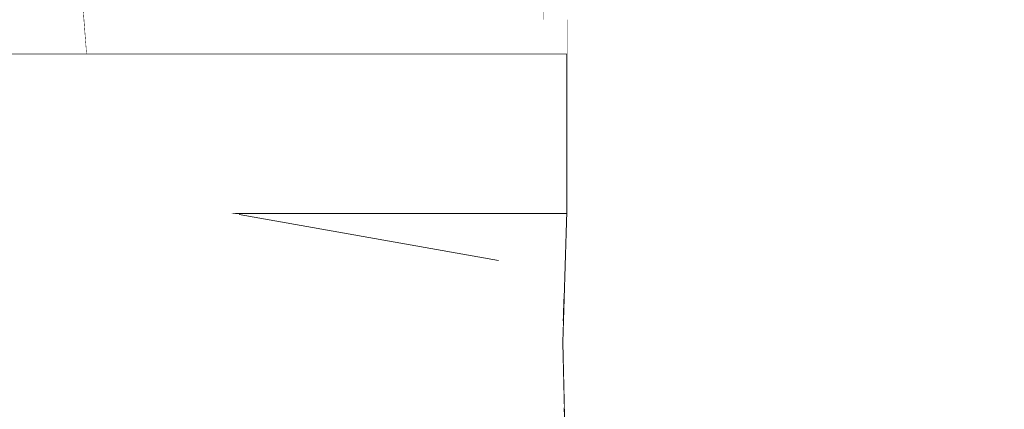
# Model space of a CAD drawing. Header units: millimetres. Extents: x -30280 to 309309, y -17460 to 4378.
# Tile 728 of 1056: x 247469 to 247623, y -12796 to -12735. Entities that reach past the tile are written whole.
import ezdxf

# ---------------------------------------------------------------- set-up
doc = ezdxf.new("R2010")
doc.units = ezdxf.units.MM
doc.header["$MEASUREMENT"] = 0
doc.linetypes.add('Wipeout_Contour', pattern=[1000, 0, -1000])
doc.layers.add('Nuevo_09_EI_Mobiliari general', color=7, linetype='Continuous')
doc.layers.add('Nuevo_Ventanas Archicad', color=7, linetype='Continuous')
doc.layers.add('Nuevo_09_EI_Mobiliari general_Pluma_Nº__1', color=7, linetype='Continuous', lineweight=5)

# ---------------------------------------------------------------- blocks, each defined once
blk = doc.blocks.new('Elem Sección_535_6', base_point=(235890.59, -13459.98))
at = {"color": 254, "linetype": 'Wipeout_Contour', "lineweight": 0, "ltscale": 1981122.303489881}
blk.add_wipeout([(246695.06, -12764.98), (247456.47, -12764.98), (247479.47, -12761.67), (247502.41, -12764.98), (247554.84, -12764.98), (247554.85, -12764.61), (247554.85, -12739.98), (246695.06, -12739.98)], dxfattribs=at).dxf.layer = 'Nuevo_09_EI_Mobiliari general'
at = {"layer": 'Nuevo_09_EI_Mobiliari general_Pluma_Nº__1', "color": 7, "linetype": 'Continuous', "lineweight": 5}
blk.add_line((247554.85, -12739.98), (246695.06, -12739.98), dxfattribs=at)
at = {"color": 254, "linetype": 'Wipeout_Contour', "lineweight": 0, "ltscale": 7433274.861922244}
blk.add_wipeout([(246697.22, -12764.98), (246697.22, -13099.98), (247577.01, -13099.98), (247577.01, -13054.4), (247579.36, -13051.75), (247614.56, -13051.75), (247614.85, -13050.68), (247522.11, -13050.68), (247515.29, -13047.65), (247514.58, -13045.81), (247511.15, -13045.97), (247504.32, -13046.05), (247496.68, -13045.97), (247490.27, -13045.77), (247486.81, -13045.5), (247475.77, -12877.64), (247476.19, -12877.37), (247478.64, -12877.26), (247475.1, -12821.95), (247472.89, -12822.24), (247451.9, -12819.6), (247435.98, -12812.4), (247429.41, -12802.57), (247426.78, -12794.86), (247425.93, -12793.59), (247431.18, -12782.2), (247437.57, -12774.67), (247437.6, -12774.62), (247455.32, -12765.14), (247456.47, -12764.98)], dxfattribs=at).dxf.layer = 'Nuevo_09_EI_Mobiliari general'
at = {"color": 254, "linetype": 'Wipeout_Contour', "lineweight": 0, "ltscale": 1239304.661327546}
blk.add_wipeout([(247554.84, -12764.98), (247502.41, -12764.98), (247503.56, -12765.14), (247544.12, -12772.37), (247554.43, -12777.92)], dxfattribs=at).dxf.layer = 'Nuevo_09_EI_Mobiliari general'
at = {"layer": 'Nuevo_09_EI_Mobiliari general_Pluma_Nº__1', "color": 7, "linetype": 'Continuous', "lineweight": 5}
blk.add_line((247554.84, -12764.98), (247502.41, -12764.98), dxfattribs=at)
blk = doc.blocks.new('Elem Sección_536_6', base_point=(235890.59, -13459.98))
at = {"color": 254, "linetype": 'Wipeout_Contour', "lineweight": 0, "ltscale": 991828.473649}
blk.add_wipeout([(247667.96, -12734.65), (247667.96, -12699.03), (247593.65, -12699.03), (247593.65, -12734.65)], dxfattribs=at).dxf.layer = 'Nuevo_09_EI_Mobiliari general'
at = {"color": 254, "linetype": 'Wipeout_Contour', "lineweight": 0, "ltscale": 991363.381822}
blk.add_wipeout([(247503.56, -12765.14), (247479.47, -12761.67), (247520.02, -12768.91), (247544.12, -12772.37)], dxfattribs=at).dxf.layer = 'Nuevo_09_EI_Mobiliari general'
at = {"color": 254, "linetype": 'Wipeout_Contour', "lineweight": 0, "ltscale": 991140.881966}
blk.add_wipeout([(247431.05, -12787.56), (247437.42, -12800.51), (247477.98, -12807.74), (247471.6, -12794.79)], dxfattribs=at).dxf.layer = 'Nuevo_09_EI_Mobiliari general'
at = {"color": 254, "linetype": 'Wipeout_Contour', "lineweight": 0, "ltscale": 991631.803328}
blk.add_wipeout([(247593.65, -12734.65), (247593.65, -12699.03), (247569.49, -12699.03), (247569.49, -12734.65)], dxfattribs=at).dxf.layer = 'Nuevo_09_EI_Mobiliari general'
at = {"color": 254, "linetype": 'Wipeout_Contour', "lineweight": 0, "ltscale": 991138.562721}
blk.add_wipeout([(247437.6, -12774.62), (247431.05, -12787.56), (247471.6, -12794.79), (247478.15, -12781.85)], dxfattribs=at).dxf.layer = 'Nuevo_09_EI_Mobiliari general'
at = {"color": 254, "linetype": 'Wipeout_Contour', "lineweight": 0, "ltscale": 991554.079618}
blk.add_wipeout([(247554.73, -12699.03), (247554.73, -12734.65), (247569.49, -12734.65), (247569.49, -12699.03)], dxfattribs=at).dxf.layer = 'Nuevo_09_EI_Mobiliari general'
at = {"color": 254, "linetype": 'Wipeout_Contour', "lineweight": 0, "ltscale": 991184.734669}
blk.add_wipeout([(247455.32, -12765.14), (247437.6, -12774.62), (247478.15, -12781.85), (247495.88, -12772.37)], dxfattribs=at).dxf.layer = 'Nuevo_09_EI_Mobiliari general'
at = {"color": 254, "linetype": 'Wipeout_Contour', "lineweight": 0, "ltscale": 991517.557295}
blk.add_wipeout([(247554.73, -12734.65), (247554.73, -12699.03), (247551.21, -12699.03), (247551.21, -12734.65)], dxfattribs=at).dxf.layer = 'Nuevo_09_EI_Mobiliari general'
at = {"color": 254, "linetype": 'Wipeout_Contour', "lineweight": 0, "ltscale": 991267.024771}
blk.add_wipeout([(247479.47, -12761.67), (247455.32, -12765.14), (247495.88, -12772.37), (247520.02, -12768.91)], dxfattribs=at).dxf.layer = 'Nuevo_09_EI_Mobiliari general'
at = {"layer": 'Nuevo_09_EI_Mobiliari general_Pluma_Nº__1', "color": 7, "linetype": 'Continuous', "lineweight": 5}
blk.add_line((247551.21, -12734.65), (247551.21, -12699.03), dxfattribs=at)
at = {"color": 254, "linetype": 'Wipeout_Contour', "lineweight": 0, "ltscale": 743651.249461}
blk.add_wipeout([(247554.85, -12734.65), (247554.85, -12764.61), (247555.96, -12764.61)], dxfattribs=at).dxf.layer = 'Nuevo_09_EI_Mobiliari general'
at = {"color": 254, "linetype": 'Wipeout_Contour', "lineweight": 0, "ltscale": 743649.763841}
blk.add_wipeout([(247555.96, -12764.61), (247555.96, -12734.65), (247554.85, -12734.65)], dxfattribs=at).dxf.layer = 'Nuevo_09_EI_Mobiliari general'
at = {"color": 254, "linetype": 'Wipeout_Contour', "lineweight": 0, "ltscale": 743679.864974}
blk.add_wipeout([(247555.96, -12764.61), (247582.4, -12764.61), (247555.96, -12734.65)], dxfattribs=at).dxf.layer = 'Nuevo_09_EI_Mobiliari general'
at = {"color": 254, "linetype": 'Wipeout_Contour', "lineweight": 0, "ltscale": 743703.677959}
blk.add_wipeout([(247582.4, -12734.65), (247555.96, -12734.65), (247582.4, -12764.61)], dxfattribs=at).dxf.layer = 'Nuevo_09_EI_Mobiliari general'
at = {"color": 254, "linetype": 'Wipeout_Contour', "lineweight": 0, "ltscale": 743761.614084}
blk.add_wipeout([(247582.4, -12734.65), (247582.4, -12764.61), (247611.37, -12764.61)], dxfattribs=at).dxf.layer = 'Nuevo_09_EI_Mobiliari general'
at = {"color": 254, "linetype": 'Wipeout_Contour', "lineweight": 0, "ltscale": 743653.04909}
blk.add_wipeout([(247554.85, -12764.61), (247554.2, -12785.13), (247555.29, -12786.44)], dxfattribs=at).dxf.layer = 'Nuevo_09_EI_Mobiliari general'
at = {"color": 254, "linetype": 'Wipeout_Contour', "lineweight": 0, "ltscale": 743787.963822}
blk.add_wipeout([(247611.37, -12764.61), (247611.37, -12734.65), (247582.4, -12734.65)], dxfattribs=at).dxf.layer = 'Nuevo_09_EI_Mobiliari general'
at = {"color": 254, "linetype": 'Wipeout_Contour', "lineweight": 0, "ltscale": 743653.906456}
blk.add_wipeout([(247555.29, -12786.44), (247555.96, -12764.61), (247554.85, -12764.61)], dxfattribs=at).dxf.layer = 'Nuevo_09_EI_Mobiliari general'
at = {"color": 254, "linetype": 'Wipeout_Contour', "lineweight": 0, "ltscale": 743832.55793}
blk.add_wipeout([(247611.37, -12734.65), (247611.37, -12764.61), (247624.45, -12764.61)], dxfattribs=at).dxf.layer = 'Nuevo_09_EI_Mobiliari general'
at = {"color": 254, "linetype": 'Wipeout_Contour', "lineweight": 0, "ltscale": 743682.395564}
blk.add_wipeout([(247555.29, -12786.44), (247581.69, -12789.35), (247555.96, -12764.61)], dxfattribs=at).dxf.layer = 'Nuevo_09_EI_Mobiliari general'
at = {"layer": 'Nuevo_09_EI_Mobiliari general_Pluma_Nº__1', "color": 7, "linetype": 'Continuous', "lineweight": 5}
blk.add_line((247554.85, -12734.65), (247554.85, -12764.61), dxfattribs=at)
at = {"color": 254, "linetype": 'Wipeout_Contour', "lineweight": 0, "ltscale": 743843.029339}
blk.add_wipeout([(247624.45, -12764.61), (247624.45, -12734.65), (247611.37, -12734.65)], dxfattribs=at).dxf.layer = 'Nuevo_09_EI_Mobiliari general'
at = {"color": 254, "linetype": 'Wipeout_Contour', "lineweight": 0, "ltscale": 743707.352642}
blk.add_wipeout([(247555.96, -12764.61), (247581.69, -12789.35), (247582.4, -12764.61)], dxfattribs=at).dxf.layer = 'Nuevo_09_EI_Mobiliari general'
at = {"color": 254, "linetype": 'Wipeout_Contour', "lineweight": 0, "ltscale": 743764.30285}
blk.add_wipeout([(247582.4, -12764.61), (247581.69, -12789.35), (247610.65, -12790.49)], dxfattribs=at).dxf.layer = 'Nuevo_09_EI_Mobiliari general'
at = {"color": 254, "linetype": 'Wipeout_Contour', "lineweight": 0, "ltscale": 743658.936393}
blk.add_wipeout([(247554.2, -12785.13), (247555.11, -12821.13), (247556.17, -12819.08)], dxfattribs=at).dxf.layer = 'Nuevo_09_EI_Mobiliari general'
at = {"color": 254, "linetype": 'Wipeout_Contour', "lineweight": 0, "ltscale": 743791.679447}
blk.add_wipeout([(247610.65, -12790.49), (247611.37, -12764.61), (247582.4, -12764.61)], dxfattribs=at).dxf.layer = 'Nuevo_09_EI_Mobiliari general'
at = {"color": 254, "linetype": 'Wipeout_Contour', "lineweight": 0, "ltscale": 743657.184757}
blk.add_wipeout([(247556.17, -12819.08), (247555.29, -12786.44), (247554.2, -12785.13)], dxfattribs=at).dxf.layer = 'Nuevo_09_EI_Mobiliari general'
at = {"color": 254, "linetype": 'Wipeout_Contour', "lineweight": 0, "ltscale": 743835.264806}
blk.add_wipeout([(247611.37, -12764.61), (247610.65, -12790.49), (247623.73, -12790.6)], dxfattribs=at).dxf.layer = 'Nuevo_09_EI_Mobiliari general'
at = {"color": 254, "linetype": 'Wipeout_Contour', "lineweight": 0, "ltscale": 743687.547296}
blk.add_wipeout([(247582.52, -12814.55), (247555.29, -12786.44), (247556.17, -12819.08)], dxfattribs=at).dxf.layer = 'Nuevo_09_EI_Mobiliari general'
at = {"color": 254, "linetype": 'Wipeout_Contour', "lineweight": 0, "ltscale": 743846.779286}
blk.add_wipeout([(247623.73, -12790.6), (247624.45, -12764.61), (247611.37, -12764.61)], dxfattribs=at).dxf.layer = 'Nuevo_09_EI_Mobiliari general'
at = {"color": 254, "linetype": 'Wipeout_Contour', "lineweight": 0, "ltscale": 743710.514521}
blk.add_wipeout([(247555.29, -12786.44), (247582.52, -12814.55), (247581.69, -12789.35)], dxfattribs=at).dxf.layer = 'Nuevo_09_EI_Mobiliari general'
at = {"color": 254, "linetype": 'Wipeout_Contour', "lineweight": 0, "ltscale": 5452584.379180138}
blk.add_wipeout([(247478.15, -12781.85), (247471.6, -12794.79), (247477.98, -12807.74), (247495.57, -12817.21), (247519.67, -12820.68), (247543.81, -12817.21), (247554.86, -12811.31), (247554.85, -12810.8), (247543.46, -12816.88), (247519.67, -12820.3), (247495.93, -12816.88), (247478.59, -12807.55), (247472.31, -12794.79), (247478.77, -12782.04), (247496.23, -12772.7), (247520.02, -12769.29), (247543.76, -12772.7), (247554.41, -12778.44), (247554.43, -12777.92), (247544.12, -12772.37), (247520.02, -12768.91), (247495.88, -12772.37)], dxfattribs=at).dxf.layer = 'Nuevo_09_EI_Mobiliari general'
at = {"color": 254, "linetype": 'Wipeout_Contour', "lineweight": 0, "ltscale": 743768.955783}
blk.add_wipeout([(247581.69, -12789.35), (247582.52, -12814.55), (247611.46, -12812.78)], dxfattribs=at).dxf.layer = 'Nuevo_09_EI_Mobiliari general'
at = {"color": 254, "linetype": 'Wipeout_Contour', "lineweight": 0, "ltscale": 743794.818366}
blk.add_wipeout([(247611.46, -12812.78), (247610.65, -12790.49), (247581.69, -12789.35)], dxfattribs=at).dxf.layer = 'Nuevo_09_EI_Mobiliari general'
at = {"color": 254, "linetype": 'Wipeout_Contour', "lineweight": 0, "ltscale": 743608.921579}
blk.add_wipeout([(247524.69, -12795.66), (247544.78, -12801.98), (247548.04, -12795.54)], dxfattribs=at).dxf.layer = 'Nuevo_09_EI_Mobiliari general'
at = {"color": 254, "linetype": 'Wipeout_Contour', "lineweight": 0, "ltscale": 743839.77385}
blk.add_wipeout([(247610.65, -12790.49), (247611.46, -12812.78), (247624.53, -12812.61)], dxfattribs=at).dxf.layer = 'Nuevo_09_EI_Mobiliari general'
at = {"color": 254, "linetype": 'Wipeout_Contour', "lineweight": 0, "ltscale": 743520.110116}
blk.add_wipeout([(247524.69, -12795.66), (247499.99, -12795.54), (247503.16, -12801.98)], dxfattribs=at).dxf.layer = 'Nuevo_09_EI_Mobiliari general'
at = {"color": 254, "linetype": 'Wipeout_Contour', "lineweight": 0, "ltscale": 743519.57867}
blk.add_wipeout([(247524.69, -12795.66), (247503.25, -12789.09), (247499.99, -12795.54)], dxfattribs=at).dxf.layer = 'Nuevo_09_EI_Mobiliari general'
at = {"color": 254, "linetype": 'Wipeout_Contour', "lineweight": 0, "ltscale": 743849.947026}
blk.add_wipeout([(247624.53, -12812.61), (247623.73, -12790.6), (247610.65, -12790.49)], dxfattribs=at).dxf.layer = 'Nuevo_09_EI_Mobiliari general'
at = {"color": 254, "linetype": 'Wipeout_Contour', "lineweight": 0, "ltscale": 743530.7668}
blk.add_wipeout([(247524.69, -12795.66), (247512.08, -12784.37), (247503.25, -12789.09)], dxfattribs=at).dxf.layer = 'Nuevo_09_EI_Mobiliari general'
at = {"color": 254, "linetype": 'Wipeout_Contour', "lineweight": 0, "ltscale": 743550.700988}
blk.add_wipeout([(247524.69, -12795.66), (247524.1, -12782.65), (247512.08, -12784.37)], dxfattribs=at).dxf.layer = 'Nuevo_09_EI_Mobiliari general'
at = {"color": 254, "linetype": 'Wipeout_Contour', "lineweight": 0, "ltscale": 991292.711542}
blk.add_wipeout([(247499.99, -12795.54), (247480.55, -12795.21), (247486.05, -12806.37), (247503.16, -12801.98)], dxfattribs=at).dxf.layer = 'Nuevo_09_EI_Mobiliari general'
at = {"color": 254, "linetype": 'Wipeout_Contour', "lineweight": 0, "ltscale": 743575.596954}
blk.add_wipeout([(247524.69, -12795.66), (247536.1, -12784.37), (247524.1, -12782.65)], dxfattribs=at).dxf.layer = 'Nuevo_09_EI_Mobiliari general'
at = {"color": 254, "linetype": 'Wipeout_Contour', "lineweight": 0, "ltscale": 991291.170996}
blk.add_wipeout([(247503.25, -12789.09), (247486.21, -12784.04), (247480.55, -12795.21), (247499.99, -12795.54)], dxfattribs=at).dxf.layer = 'Nuevo_09_EI_Mobiliari general'
at = {"color": 254, "linetype": 'Wipeout_Contour', "lineweight": 0, "ltscale": 991322.428156}
blk.add_wipeout([(247512.08, -12784.37), (247501.49, -12775.87), (247486.21, -12784.04), (247503.25, -12789.09)], dxfattribs=at).dxf.layer = 'Nuevo_09_EI_Mobiliari general'
at = {"color": 254, "linetype": 'Wipeout_Contour', "lineweight": 0, "ltscale": 743596.162597}
blk.add_wipeout([(247524.69, -12795.66), (247544.87, -12789.09), (247536.1, -12784.37)], dxfattribs=at).dxf.layer = 'Nuevo_09_EI_Mobiliari general'
at = {"color": 254, "linetype": 'Wipeout_Contour', "lineweight": 0, "ltscale": 991240.842818}
blk.add_wipeout([(247480.55, -12795.21), (247472.31, -12794.79), (247478.59, -12807.55), (247486.05, -12806.37)], dxfattribs=at).dxf.layer = 'Nuevo_09_EI_Mobiliari general'
at = {"color": 254, "linetype": 'Wipeout_Contour', "lineweight": 0, "ltscale": 991378.260661}
blk.add_wipeout([(247524.1, -12782.65), (247522.32, -12772.88), (247501.49, -12775.87), (247512.08, -12784.37)], dxfattribs=at).dxf.layer = 'Nuevo_09_EI_Mobiliari general'
at = {"color": 254, "linetype": 'Wipeout_Contour', "lineweight": 0, "ltscale": 991238.707894}
blk.add_wipeout([(247478.77, -12782.04), (247472.31, -12794.79), (247480.55, -12795.21), (247486.21, -12784.04)], dxfattribs=at).dxf.layer = 'Nuevo_09_EI_Mobiliari general'
at = {"color": 254, "linetype": 'Wipeout_Contour', "lineweight": 0, "ltscale": 743608.390029}
blk.add_wipeout([(247524.69, -12795.66), (247548.04, -12795.54), (247544.87, -12789.09)], dxfattribs=at).dxf.layer = 'Nuevo_09_EI_Mobiliari general'
at = {"color": 254, "linetype": 'Wipeout_Contour', "lineweight": 0, "ltscale": 991281.327839}
blk.add_wipeout([(247501.49, -12775.87), (247496.23, -12772.7), (247478.77, -12782.04), (247486.21, -12784.04)], dxfattribs=at).dxf.layer = 'Nuevo_09_EI_Mobiliari general'
at = {"color": 254, "linetype": 'Wipeout_Contour', "lineweight": 0, "ltscale": 991444.44987}
blk.add_wipeout([(247536.1, -12784.37), (247543.11, -12775.87), (247522.32, -12772.88), (247524.1, -12782.65)], dxfattribs=at).dxf.layer = 'Nuevo_09_EI_Mobiliari general'
at = {"color": 254, "linetype": 'Wipeout_Contour', "lineweight": 0, "ltscale": 991524.373199}
blk.add_wipeout([(247544.78, -12801.98), (247554.71, -12805.25), (247554.46, -12795.4), (247548.04, -12795.54)], dxfattribs=at).dxf.layer = 'Nuevo_09_EI_Mobiliari general'
at = {"color": 254, "linetype": 'Wipeout_Contour', "lineweight": 0, "ltscale": 991357.337198}
blk.add_wipeout([(247520.02, -12769.29), (247496.23, -12772.7), (247501.49, -12775.87), (247522.32, -12772.88)], dxfattribs=at).dxf.layer = 'Nuevo_09_EI_Mobiliari general'
at = {"color": 254, "linetype": 'Wipeout_Contour', "lineweight": 0, "ltscale": 1487265.119709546}
blk.add_wipeout([(247543.11, -12775.87), (247536.1, -12784.37), (247544.87, -12789.09), (247554.21, -12785.58), (247554.2, -12785.13), (247554.3, -12781.9)], dxfattribs=at).dxf.layer = 'Nuevo_09_EI_Mobiliari general'
at = {"color": 254, "linetype": 'Wipeout_Contour', "lineweight": 0, "ltscale": 991446.40781}
blk.add_wipeout([(247520.02, -12769.29), (247522.32, -12772.88), (247543.11, -12775.87), (247543.76, -12772.7)], dxfattribs=at).dxf.layer = 'Nuevo_09_EI_Mobiliari general'
at = {"color": 254, "linetype": 'Wipeout_Contour', "lineweight": 0, "ltscale": 991522.313898}
blk.add_wipeout([(247544.87, -12789.09), (247548.04, -12795.54), (247554.46, -12795.4), (247554.21, -12785.58)], dxfattribs=at).dxf.layer = 'Nuevo_09_EI_Mobiliari general'
at = {"layer": 'Nuevo_09_EI_Mobiliari general_Pluma_Nº__1', "color": 7, "linetype": 'Continuous', "lineweight": 5}
blk.add_line((247554.2, -12785.13), (247555.11, -12821.13), dxfattribs=at)
at = {"color": 254, "linetype": 'Wipeout_Contour', "lineweight": 0, "ltscale": 991513.640606}
blk.add_wipeout([(247543.11, -12775.87), (247554.3, -12781.9), (247554.41, -12778.44), (247543.76, -12772.7)], dxfattribs=at).dxf.layer = 'Nuevo_09_EI_Mobiliari general'
at = {"layer": 'Nuevo_09_EI_Mobiliari general_Pluma_Nº__1', "color": 7, "linetype": 'Continuous', "lineweight": 5}
for p, q in [((247503.56, -12765.14), (247544.12, -12772.37)), ((247554.85, -12764.61), (247554.2, -12785.13))]:
    blk.add_line(p, q, dxfattribs=at)
blk = doc.blocks.new('Elem Sección_537_6', base_point=(235890.59, -13459.98))
at = {"color": 254, "linetype": 'Wipeout_Contour', "lineweight": 0, "ltscale": 5200918.244293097}
blk.add_wipeout([(247063.58, -12609.36), (247073.42, -12739.98), (247479.68, -12739.98), (247477.42, -12709.98), (247405.92, -12709.98), (247403.02, -12708.99), (247400.59, -12706.12), (247398.82, -12701.57), (247397.83, -12695.71), (247397.72, -12688.99), (247398.49, -12681.92), (247400.07, -12675.06), (247408.26, -12647.54), (247316.77, -12647.54), (247310.91, -12646.7), (247305.28, -12644.21), (247300.27, -12640.26), (247296.21, -12635.11), (247293.38, -12629.12), (247291.98, -12622.68), (247290.65, -12609.36)], dxfattribs=at).dxf.layer = 'Nuevo_09_EI_Mobiliari general'
at = {"layer": 'Nuevo_09_EI_Mobiliari general_Pluma_Nº__1', "color": 7, "linetype": 'Continuous', "lineweight": 5}
blk.add_line((247477.42, -12709.98), (247479.68, -12739.98), dxfattribs=at)
blk = doc.blocks.new('Elem Sección_568_6', base_point=(235890.59, -13459.98))
at = {"color": 254, "linetype": 'Wipeout_Contour', "lineweight": 0, "ltscale": 9664293.427932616}
blk.add_wipeout([(247959.62, -11399.98), (246719.02, -11399.98), (246719.02, -12739.98), (247042.02, -12739.98), (247035.58, -12643.43), (247018.5, -12527.38), (247023.1, -12526.51), (247026.43, -12526.51), (247025.02, -12517.68), (247047.61, -12510.41), (247280.76, -12510.41), (247258.64, -12288.87), (247258.76, -12282.44), (247260.39, -12276.44), (247263.42, -12271.29), (247267.65, -12267.34), (247272.78, -12264.86), (247283.95, -12259.97), (247289.64, -12259.13), (247709.13, -12259.13), (247714.99, -12259.97), (247720.62, -12262.46), (247725.63, -12266.41), (247729.69, -12271.56), (247732.52, -12277.55), (247733.92, -12283.99), (247751.53, -12460.3), (247751.69, -12460.31), (247762.06, -12460.47), (247780.78, -12460.99), (247854.86, -12460.99), (247867.76, -12460.66), (247874.36, -12460.47), (247877.84, -12460.4), (247891.53, -12460.04), (247902.26, -12459.91), (247925.99, -12461.82), (247942.07, -12463.39), (247959.62, -12467.5)], dxfattribs=at).dxf.layer = 'Nuevo_Ventanas Archicad'
at = {"color": 254, "linetype": 'Wipeout_Contour', "lineweight": 0, "ltscale": 1487130.511593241}
blk.add_wipeout([(247477.42, -12709.98), (247479.68, -12739.98), (247554.85, -12739.98), (247554.85, -12734.65), (247551.21, -12734.65), (247551.21, -12709.98)], dxfattribs=at).dxf.layer = 'Nuevo_Ventanas Archicad'

msp = doc.modelspace()

# ---------------------------------------------------------------- block references
at = {"layer": 'Nuevo_09_EI_Mobiliari general', "lineweight": 0}
msp.add_blockref('Elem Sección_535_6', (235890.59, -13459.98), dxfattribs=at)

# ---------------------------------------------------------------- next in the draw order: block references
msp.add_blockref('Elem Sección_536_6', (235890.59, -13459.98), dxfattribs=at)

# ---------------------------------------------------------------- next in the draw order: block references
msp.add_blockref('Elem Sección_537_6', (235890.59, -13459.98), dxfattribs=at)

# ---------------------------------------------------------------- next in the draw order: block references
at = {"layer": 'Nuevo_Ventanas Archicad', "lineweight": 0}
msp.add_blockref('Elem Sección_568_6', (235890.59, -13459.98), dxfattribs=at)

doc.saveas('drawing.dxf')
